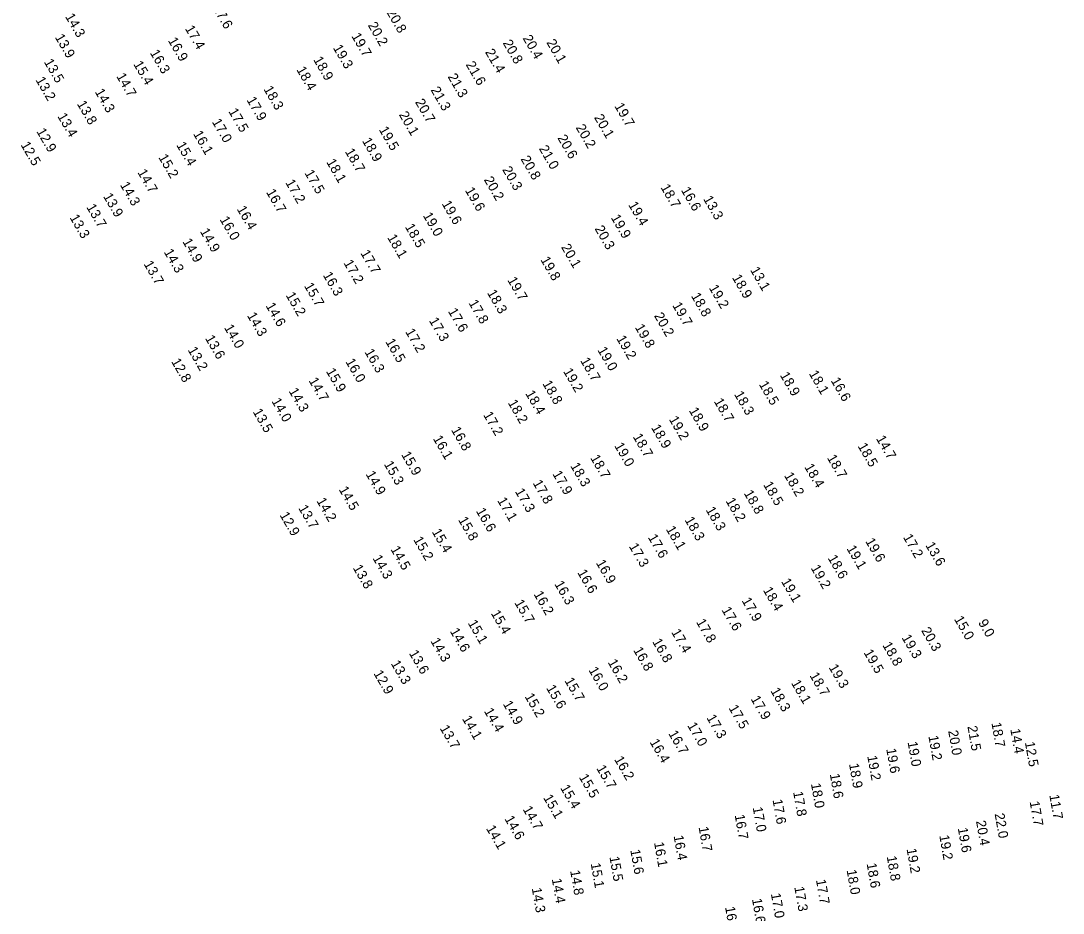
# Model space of a CAD drawing. Extents: x 1023796 to 1112670, y 656573 to 837340.
# Drawn here: x 1038054 to 1038588, y 809853 to 810310 of the extents above; entities that cross this region are included whole.
import ezdxf

# ---------------------------------------------------------------- set-up
doc = ezdxf.new("R2010")
doc.units = 0
doc.layers.add('V-TOPO-SOUN', color=7, linetype='Continuous')

msp = doc.modelspace()

# ---------------------------------------------------------------- texts
at = {"layer": 'V-TOPO-SOUN'}
for s, rotation, p in [('17.6 ', 300, (1038151.78, 810316.78)), ('14.3 ', 300, (1038076.16, 810312.42)), ('20.8 ', 300, (1038240.93, 810314.66)), ('17.4 ', 300, (1038137.6, 810306.26)), ('20.2 ', 300, (1038231.38, 810307.98)), ('13.9 ', 300, (1038070.91, 810301.82)), ('16.9 ', 300, (1038128.88, 810300.12)), ('19.7 ', 300, (1038222.95, 810302.39)), ('20.4 ', 300, (1038310.79, 810301.31)), ('19.3 ', 300, (1038213.49, 810296.38)), ('21.4 ', 300, (1038291.49, 810294.19)), ('20.8 ', 300, (1038300.58, 810298.85)), ('20.1 ', 300, (1038322.94, 810299.13)), ('13.5 ', 300, (1038065.29, 810289.1)), ('16.3 ', 300, (1038119.63, 810293.83)), ('18.9 ', 300, (1038203.4, 810290.31)), ('15.4 ', 300, (1038111.14, 810288.02)), ('18.4 ', 300, (1038194.75, 810285.19)), ('21.6 ', 300, (1038281.57, 810287.82)), ('13.2 ', 300, (1038061.01, 810279.89)), ('14.7 ', 300, (1038102.39, 810281.81)), ('21.3 ', 300, (1038272.33, 810281.57)), ('14.3 ', 300, (1038091.38, 810273.82)), ('18.3 ', 300, (1038177.89, 810275.22)), ('21.3 ', 300, (1038263.6, 810274.78)), ('13.8 ', 300, (1038082.2, 810267.67)), ('17.9 ', 300, (1038169.21, 810269.66)), ('20.7 ', 300, (1038255.6, 810268.56)), ('17.5 ', 300, (1038159.9, 810263.77)), ('20.1 ', 300, (1038247.31, 810262.11)), ('19.7 ', 300, (1038357.83, 810266.49)), ('13.4 ', 300, (1038072.18, 810261.31)), ('17.0 ', 300, (1038151.43, 810258.44)), ('20.1 ', 300, (1038347.4, 810260.68)), ('12.9 ', 300, (1038061.42, 810253.54)), ('16.1 ', 300, (1038141.81, 810252.27)), ('19.5 ', 300, (1038237.04, 810254.44)), ('20.2 ', 300, (1038337.99, 810255.52)), ('12.5 ', 300, (1038053.34, 810246.65)), ('15.4 ', 300, (1038133.17, 810246.54)), ('18.9 ', 300, (1038228.41, 810248.68)), ('20.6 ', 300, (1038328.61, 810250.16)), ('18.7 ', 300, (1038219.62, 810243.21)), ('21.0 ', 300, (1038319.09, 810244.75)), ('15.2 ', 300, (1038123.98, 810240.23)), ('18.1 ', 300, (1038210.08, 810237.83)), ('20.8 ', 300, (1038309.74, 810239.37)), ('14.7 ', 300, (1038113.24, 810232.55)), ('17.5 ', 300, (1038198.9, 810232.21)), ('20.3 ', 300, (1038300.3, 810233.97)), ('14.3 ', 300, (1038104.31, 810226.07)), ('17.2 ', 300, (1038189.06, 810227.3)), ('20.2 ', 300, (1038290.9, 810228.74)), ('18.7 ', 300, (1038381.48, 810224.86)), ('13.9 ', 300, (1038095.65, 810220.26)), ('16.7 ', 300, (1038179.21, 810222.38)), ('19.6 ', 300, (1038281.19, 810223.3)), ('16.6 ', 300, (1038391.97, 810223.41)), ('13.7 ', 300, (1038087.05, 810214.71)), ('19.6 ', 300, (1038269.27, 810216.45)), ('19.4 ', 300, (1038364.92, 810215.91)), ('13.3 ', 300, (1038403.36, 810218.9)), ('13.3 ', 300, (1038078.47, 810209.35)), ('16.4 ', 300, (1038164.18, 810213.75)), ('19.0 ', 300, (1038259.6, 810210.41)), ('19.9 ', 300, (1038356, 810209.32)), ('16.0 ', 300, (1038155.41, 810208.37)), ('18.5 ', 300, (1038250.4, 810204.61)), ('20.3 ', 300, (1038347.69, 810203.63)), ('14.9 ', 300, (1038145.28, 810202.26)), ('18.1 ', 300, (1038241.33, 810199.15)), ('14.9 ', 300, (1038136.31, 810197.04)), ('20.1 ', 300, (1038330.51, 810194.19)), ('14.3 ', 300, (1038126.78, 810191.68)), ('17.7 ', 300, (1038227.57, 810191.14)), ('19.8 ', 300, (1038319.91, 810187.73)), ('13.7 ', 300, (1038116.43, 810185.56)), ('17.2 ', 300, (1038218.94, 810186.07)), ('13.1 ', 300, (1038427.42, 810182.48)), ('16.3 ', 300, (1038208.33, 810179.85)), ('19.7 ', 300, (1038302.92, 810177.31)), ('18.9 ', 300, (1038418.15, 810178.55)), ('15.7 ', 300, (1038198.67, 810174.33)), ('19.2 ', 300, (1038406.25, 810173.33)), ('15.2 ', 300, (1038189.27, 810169.52)), ('18.3 ', 300, (1038292.52, 810170.76)), ('18.8 ', 300, (1038397.11, 810169.17)), ('14.6 ', 300, (1038178.98, 810164.13)), ('17.6 ', 300, (1038272.47, 810161.31)), ('17.8 ', 300, (1038283.01, 810165.58)), ('19.7 ', 300, (1038387.51, 810164.34)), ('14.3 ', 300, (1038169.42, 810159.14)), ('17.3 ', 300, (1038262.73, 810156.52)), ('20.2 ', 300, (1038378.15, 810159.01)), ('14.0 ', 300, (1038157.65, 810152.95)), ('17.2 ', 300, (1038250.56, 810150.83)), ('19.8 ', 300, (1038368.31, 810153.11)), ('13.6 ', 300, (1038147.91, 810147.47)), ('16.5 ', 300, (1038240.39, 810145.68)), ('19.2 ', 300, (1038358.82, 810147.3)), ('13.2 ', 300, (1038139.02, 810141.5)), ('16.3 ', 300, (1038229.69, 810140.44)), ('19.0 ', 300, (1038349.13, 810141.44)), ('12.8 ', 300, (1038130.55, 810135.55)), ('16.0 ', 300, (1038219.91, 810135.48)), ('18.7 ', 300, (1038340.31, 810135.98)), ('15.9 ', 300, (1038209.93, 810130.52)), ('19.2 ', 300, (1038331.54, 810130.52)), ('18.9 ', 300, (1038442.69, 810128.55)), ('18.1 ', 300, (1038457.54, 810129.36)), ('14.7 ', 300, (1038201.03, 810125.73)), ('18.8 ', 300, (1038320.89, 810124.23)), ('18.5 ', 300, (1038431.89, 810123.88)), ('16.6 ', 300, (1038468.76, 810125.78)), ('14.3 ', 300, (1038190.8, 810120.4)), ('18.4 ', 300, (1038312.13, 810119.15)), ('18.3 ', 300, (1038419.19, 810118.76)), ('14.0 ', 300, (1038181.99, 810115.23)), ('18.2 ', 300, (1038303.17, 810114.4)), ('18.7 ', 300, (1038408.82, 810115.12)), ('13.5 ', 300, (1038172.38, 810109.78)), ('17.2 ', 300, (1038290.54, 810108.22)), ('18.9 ', 300, (1038395.99, 810110.42)), ('18.9 ', 300, (1038376.64, 810101.66)), ('19.2 ', 300, (1038385.76, 810105.95)), ('16.8 ', 300, (1038274.09, 810100.46)), ('18.7 ', 300, (1038367.27, 810097)), ('16.1 ', 300, (1038264.76, 810096.03)), ('19.0 ', 300, (1038357.76, 810092.37)), ('18.5 ', 300, (1038482.57, 810092.18)), ('14.7 ', 300, (1038491.97, 810096.02)), ('15.9 ', 300, (1038248.51, 810087.81)), ('18.7 ', 300, (1038345.43, 810086.15)), ('18.7 ', 300, (1038466.81, 810086.2)), ('15.3 ', 300, (1038239.61, 810082.94)), ('18.3 ', 300, (1038335.18, 810082.08)), ('18.4 ', 300, (1038455.19, 810081.53)), ('14.9 ', 300, (1038230.28, 810077.8)), ('17.9 ', 300, (1038326.04, 810077.94)), ('18.2 ', 300, (1038444.81, 810077.12)), ('14.5 ', 300, (1038216.47, 810069.94)), ('17.8 ', 300, (1038315.95, 810073.23)), ('18.5 ', 300, (1038434.14, 810072.38)), ('17.1 ', 300, (1038297.73, 810064.3)), ('17.3 ', 300, (1038306.82, 810068.92)), ('18.8 ', 300, (1038424.17, 810068.02)), ('13.7 ', 300, (1038195.73, 810060.39)), ('14.2 ', 300, (1038205.04, 810064.1)), ('18.3 ', 300, (1038404.64, 810059.49)), ('18.2 ', 300, (1038414.87, 810064.05)), ('12.9 ', 300, (1038186.16, 810056.81)), ('15.8 ', 300, (1038277.71, 810054.36)), ('16.6 ', 300, (1038286.82, 810058.88)), ('18.3 ', 300, (1038393.81, 810054.35)), ('15.4 ', 300, (1038264.2, 810048.23)), ('18.1 ', 300, (1038384.21, 810049.62)), ('15.2 ', 300, (1038254.71, 810044.2)), ('17.6 ', 300, (1038374.99, 810045.4)), ('19.6 ', 300, (1038486.46, 810043.41)), ('17.2 ', 300, (1038505.82, 810045.48)), ('14.5 ', 300, (1038242.99, 810039.34)), ('17.3 ', 300, (1038365.23, 810040.81)), ('19.1 ', 300, (1038476.85, 810039.69)), ('13.6 ', 300, (1038517.26, 810041.38)), ('14.3 ', 300, (1038233.8, 810034.74)), ('16.9 ', 300, (1038348.33, 810032.33)), ('18.6 ', 300, (1038467.21, 810034.77)), ('13.8 ', 300, (1038223.7, 810029.73)), ('16.6 ', 300, (1038338.81, 810027.34)), ('19.2 ', 300, (1038458.49, 810029.69)), ('16.3 ', 300, (1038327.02, 810021.5)), ('19.1 ', 300, (1038443.33, 810022.76)), ('16.2 ', 300, (1038316.4, 810016.26)), ('18.4 ', 300, (1038434, 810018.35)), ('15.7 ', 300, (1038306.54, 810011.87)), ('17.9 ', 300, (1038423.1, 810012.94)), ('15.4 ', 300, (1038294.46, 810006.47)), ('17.6 ', 300, (1038412.79, 810008.15)), ('15.1 ', 300, (1038282.65, 810001.46)), ('17.8 ', 300, (1038399.71, 810002)), ('15.0 ', 300, (1038531.98, 810003.49)), ('9.0', 300, (1038544.33, 810001.71)), ('14.6 ', 300, (1038273.44, 809997.29)), ('17.4 ', 300, (1038386.95, 809996.81)), ('20.3 ', 300, (1038515.12, 809997.66)), ('14.3 ', 300, (1038263.5, 809992.22)), ('16.8 ', 300, (1038377.24, 809991.89)), ('18.8 ', 300, (1038495.23, 809990.13)), ('19.3 ', 300, (1038505.11, 809993.96)), ('13.6 ', 300, (1038252.46, 809985.99)), ('16.8 ', 300, (1038367.48, 809987.56)), ('19.5 ', 300, (1038485.61, 809986.34)), ('13.3 ', 300, (1038243.16, 809980.73)), ('16.2 ', 300, (1038354.4, 809981.33)), ('19.3 ', 300, (1038467.69, 809978.74)), ('12.9 ', 300, (1038234.29, 809975.64)), ('16.0 ', 300, (1038344.55, 809977.36)), ('18.7 ', 300, (1038457.88, 809974.59)), ('15.6 ', 300, (1038322.83, 809968.14)), ('15.7 ', 300, (1038332.23, 809971.9)), ('18.1 ', 300, (1038448.43, 809970.73)), ('15.2 ', 300, (1038311.77, 809963.85)), ('18.3 ', 300, (1038437.82, 809966.71)), ('14.9 ', 300, (1038300.62, 809960)), ('17.5 ', 300, (1038416.38, 809957.89)), ('17.9 ', 300, (1038427.69, 809962.57)), ('14.1 ', 300, (1038279.69, 809952.39)), ('14.4 ', 300, (1038290.92, 809956.3)), ('17.3 ', 300, (1038405.04, 809952.91)), ('13.7 ', 300, (1038268.27, 809947.53)), ('17.0 ', 300, (1038395.19, 809948.94)), ('21.5 ', 280, (1038538.97, 809948.41)), ('18.7 ', 280, (1038551.29, 809950.21)), ('16.7 ', 300, (1038385.48, 809944.8)), ('19.2 ', 280, (1038518.94, 809943.49)), ('20.0 ', 280, (1038529.09, 809946.14)), ('14.4 ', 280, (1038560.95, 809946.97)), ('16.4 ', 300, (1038375.9, 809940.44)), ('19.0 ', 280, (1038508.28, 809940.36)), ('12.5 ', 280, (1038568.42, 809940.28)), ('16.2 ', 300, (1038357.69, 809931.6)), ('19.2 ', 280, (1038487.6, 809933.22)), ('19.6 ', 280, (1038497.32, 809936.89)), ('15.7 ', 300, (1038348.52, 809927.03)), ('18.9 ', 280, (1038478.24, 809929.21)), ('15.5 ', 300, (1038339.6, 809922.45)), ('18.6 ', 280, (1038468.4, 809923.95)), ('15.4 ', 300, (1038330.03, 809916.96)), ('18.0 ', 280, (1038458.72, 809919.03)), ('15.1 ', 300, (1038321.3, 809911.91)), ('17.6 ', 280, (1038439.04, 809910.76)), ('17.8 ', 280, (1038449.58, 809914.82)), ('11.7 ', 280, (1038580.94, 809913.25)), ('14.7 ', 300, (1038310.78, 809906.04)), ('17.0 ', 280, (1038428.87, 809906.84)), ('17.7 ', 280, (1038570.87, 809909.79)), ('14.6 ', 300, (1038301.46, 809901.09)), ('16.7 ', 280, (1038419.62, 809902.98)), ('20.4 ', 280, (1038543.37, 809899.84)), ('22.0 ', 280, (1038552.91, 809903.58)), ('14.1 ', 300, (1038291.99, 809896.18)), ('16.7 ', 280, (1038401.1, 809896.76)), ('19.6 ', 280, (1038534.03, 809896.23)), ('16.4 ', 280, (1038388.29, 809892.31)), ('19.2 ', 280, (1038524.53, 809892.45)), ('15.6 ', 280, (1038366.08, 809885.09)), ('16.1 ', 280, (1038378.26, 809888.87)), ('19.2 ', 280, (1038507.75, 809885.61)), ('15.5 ', 280, (1038355.4, 809881.53)), ('18.8 ', 280, (1038497.59, 809881.71)), ('14.8 ', 280, (1038335.24, 809874.4)), ('15.1 ', 280, (1038345.78, 809878.12)), ('18.0 ', 280, (1038477.02, 809874.71)), ('18.6 ', 280, (1038487.27, 809878.06)), ('14.4 ', 280, (1038325.83, 809870.23)), ('17.7 ', 280, (1038461.3, 809869.72)), ('14.3 ', 280, (1038315.56, 809865.46)), ('17.0 ', 280, (1038438.18, 809862.63)), ('17.3 ', 280, (1038450.18, 809866.07)), ('16.6 ', 280, (1038428.47, 809859.95)), ('16.1 ', 280, (1038414.68, 809855.79))]:
    msp.add_text(s, height=5, rotation=rotation, dxfattribs=at).set_placement(p)

doc.saveas('drawing.dxf')
